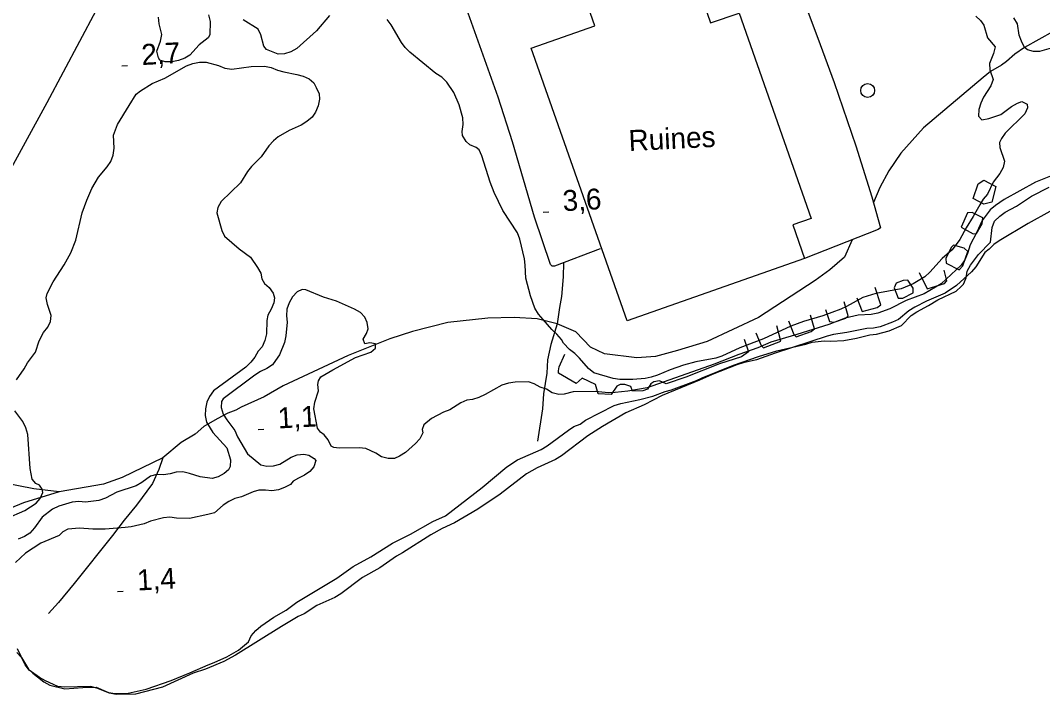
# Model space of a CAD drawing. Extents: x 336540 to 340074, y 5572036 to 5573747.
# Drawn here: x 338688.2 to 338835.1, y 5572478.8 to 5572575.7 of the extents above; entities that cross this region are included whole.
import ezdxf

# ---------------------------------------------------------------- set-up
doc = ezdxf.new("R2010")
doc.units = 0
for name, color, linetype in [('Niveau 19', 7, 'Continuous'), ('Niveau 2', 7, 'Continuous'), ('Niveau 22', 7, 'Continuous'), ('Niveau 3', 7, 'Continuous'), ('Niveau 31', 7, 'Continuous'), ('Niveau 36', 7, 'Continuous'), ('Niveau 37', 7, 'Continuous'), ('Niveau 4', 7, 'Continuous')]:
    doc.layers.add(name, color=color, linetype=linetype)

msp = doc.modelspace()

# ---------------------------------------------------------------- linework, layer by layer
at = {"layer": 'Niveau 19'}
for points in [[(338784.58, 5572625.22), (338784.09, 5572624.38), (338783.97, 5572623.8), (338784.13, 5572621.66), (338784.37, 5572620.68), (338787.96, 5572611.12), (338797.47, 5572587.28), (338802.8, 5572573.1), (338805.11, 5572566.74), (338808.23, 5572557.64), (338810.53, 5572550.33), (338811.76, 5572545.84), (338811.43, 5572545.61), (338800.87, 5572541.47)], [(338771.5, 5572542.82), (338764.94, 5572540.36), (338764.6, 5572540.37), (338764.36, 5572540.61), (338762.09, 5572547.39), (338758.93, 5572558.21), (338756.87, 5572564.64), (338750.38, 5572582.79), (338747.93, 5572589.39), (338745.02, 5572596.87), (338743.99, 5572598.95), (338743, 5572600.63), (338741.57, 5572602.74), (338740.53, 5572603.99), (338739.85, 5572604.59), (338739.12, 5572605.03), (338734.43, 5572606.91)]]:
    msp.add_lwpolyline(points, dxfattribs=at)
at = {"layer": 'Niveau 2'}
for points in [[(338715.23, 5572576.45), (338715.47, 5572575.5), (338715.45, 5572573.59), (338715.17, 5572573.14), (338713.89, 5572572.15), (338712.56, 5572570.66), (338711.84, 5572570.25), (338710.94, 5572569.9), (338709.99, 5572569.71), (338709.03, 5572569.69), (338708.24, 5572569.95), (338708.06, 5572570.28), (338707.82, 5572571.23), (338708.36, 5572572.7), (338708.52, 5572573.66), (338708.15, 5572575.17), (338708.08, 5572576.13)], [(338732.64, 5572576.38), (338730.76, 5572574.15), (338727.93, 5572571.62), (338727.09, 5572571.15), (338726.14, 5572570.85), (338725.23, 5572570.83), (338723.59, 5572571.47), (338723.19, 5572571.96), (338722.77, 5572573.58), (338722.36, 5572574.42), (338720.2, 5572575.72)], [(338825.46, 5572576.29), (338826.14, 5572575.63), (338826.6, 5572574.97), (338827.14, 5572573.18), (338828.23, 5572571.86), (338828.02, 5572570.9), (338827.42, 5572569.48), (338827.49, 5572568.58), (338827.96, 5572567.19), (338827.64, 5572566.28), (338826.59, 5572564.63), (338826.21, 5572563.78), (338825.89, 5572562.87), (338825.85, 5572561.92), (338826.36, 5572561.37), (338827.32, 5572561.56), (338829.05, 5572562.16), (338830.61, 5572563.31), (338831.45, 5572563.78), (338832.06, 5572564.02), (338832.86, 5572563.64), (338832.92, 5572563.08), (338832.49, 5572562.23), (338829.71, 5572559.47), (338829.16, 5572558.68), (338828.89, 5572558.11), (338828.9, 5572557.38), (338829.61, 5572555.43), (338829.39, 5572554.52), (338828.9, 5572553.67), (338827.96, 5572552.42), (338827.14, 5572550.71), (338826.54, 5572549.97), (338826.04, 5572549.17), (338825.11, 5572547.47), (338824.07, 5572545.87), (338823.19, 5572544.17), (338822.09, 5572542.68), (338820.64, 5572541.47), (338818.87, 5572539.47), (338818.15, 5572538.83), (338816.48, 5572537.79), (338814.74, 5572537.08), (338811.09, 5572536.43), (338809.24, 5572535.83), (338806.9, 5572534.54), (338806.06, 5572534.19), (338803.49, 5572533.23), (338800.74, 5572532.39), (338798.89, 5572531.73), (338794.98, 5572529.9), (338791.57, 5572528.59), (338788.99, 5572527.41), (338788.1, 5572527.11), (338785.24, 5572526.6), (338783.5, 5572526.11), (338781.54, 5572525.45), (338779.75, 5572524.68), (338778.85, 5572524.38), (338777.95, 5572524.2), (338776.21, 5572524.04), (338774.35, 5572524.06), (338773.39, 5572524.21), (338770.62, 5572525.04), (338769.82, 5572525.64), (338768.56, 5572527.13), (338767.88, 5572527.79), (338767.08, 5572528.39), (338766.22, 5572529.27), (338765.93, 5572529.83), (338765.3, 5572530.6), (338764.56, 5572531.25), (338763.3, 5572532.69), (338762.66, 5572533.46), (338762.14, 5572534.29), (338761.5, 5572536.07), (338760.84, 5572538.64), (338760.75, 5572540.49), (338760.62, 5572541.39), (338759.96, 5572544.24), (338759.61, 5572545.13), (338757.53, 5572548.34), (338756.3, 5572550.95), (338755.72, 5572552.4)], [(338755.72, 5572552.4), (338754.53, 5572556.19), (338754.12, 5572557.08), (338753.67, 5572557.41), (338752.76, 5572557.78), (338752.25, 5572558.28), (338751.73, 5572559.11), (338751.66, 5572559.72), (338751.81, 5572560.68), (338751.8, 5572561.64), (338751.26, 5572563.53), (338750.5, 5572565.32), (338749.46, 5572566.81), (338748.77, 5572567.52), (338747.92, 5572568.01), (338744.16, 5572571.08), (338743.47, 5572571.79), (338742.95, 5572572.51), (338741.5, 5572575.01), (338740.93, 5572575.78)], [(338838.3, 5572572.25), (338834.6, 5572571.21), (338833.76, 5572571.19), (338832.91, 5572571.45), (338832.45, 5572571.78), (338832.04, 5572572.67), (338831.69, 5572573.56), (338831.44, 5572575.18), (338830.92, 5572576.02)], [(338687.65, 5572524), (338688.75, 5572525.6), (338689.24, 5572526.45), (338690.4, 5572527.99), (338690.93, 5572529.63), (338691.53, 5572530.83), (338692.14, 5572531.57), (338692.52, 5572532.42), (338692.62, 5572533.27), (338692.09, 5572534.83), (338691.9, 5572535.78), (338692.06, 5572536.4), (338692.93, 5572538.1), (338694.53, 5572540.55), (338695.46, 5572542.26), (338696.16, 5572544.07), (338697.11, 5572548.02), (338697.75, 5572549.83), (338698.46, 5572551.53), (338699.45, 5572553.13), (338700.66, 5572554.61), (338701.21, 5572555.41), (338701.53, 5572556.32), (338701.69, 5572557.28), (338701.6, 5572559.18), (338702.19, 5572560.71), (338703.84, 5572563.45), (338704.83, 5572565.04), (338705.49, 5572565.56), (338707.17, 5572566.61), (338708.96, 5572567.38), (338712.08, 5572569.13), (338712.98, 5572569.49), (338713.93, 5572569.68), (338714.89, 5572569.65), (338716.7, 5572569.18), (338717.61, 5572568.81), (338718.57, 5572568.66), (338721.38, 5572569.06), (338723.29, 5572569.1), (338724.25, 5572568.9), (338725.16, 5572568.52), (338726.06, 5572568.26), (338727.93, 5572567.91), (338728.83, 5572567.65), (338729.69, 5572567.27), (338730.37, 5572566.67), (338730.72, 5572566)], [(338730.72, 5572566), (338731.13, 5572565.11), (338731.2, 5572564.33), (338730.99, 5572563.37), (338730.61, 5572562.46), (338730.11, 5572561.78), (338729.39, 5572561.14), (338728.55, 5572560.62), (338726.82, 5572559.85), (338725.26, 5572558.92), (338724.59, 5572558.34), (338723.93, 5572557.65), (338722.83, 5572556.06), (338721.44, 5572554.68), (338720.83, 5572553.93), (338719.85, 5572552.34), (338717.07, 5572549.64), (338716.58, 5572548.79), (338716.42, 5572548), (338717.14, 5572545.48), (338717.55, 5572544.65), (338719.66, 5572542.84), (338721.26, 5572541.64), (338722.3, 5572540.15), (338722.76, 5572539.32), (338722.89, 5572538.54), (338723.29, 5572537.87), (338723.98, 5572537.27), (338724.55, 5572536.49), (338724.73, 5572535.82), (338724.63, 5572535.09), (338724.25, 5572534.19), (338723.76, 5572533.33), (338723.6, 5572532.54), (338723.58, 5572530.63), (338723.31, 5572529.67), (338722.93, 5572528.77), (338722.38, 5572528.14), (338721.89, 5572527.28), (338721.33, 5572526.54), (338720.61, 5572525.85), (338715.94, 5572522.44), (338715.39, 5572521.64), (338715.01, 5572520.79), (338714.8, 5572519.83), (338714.76, 5572518.87), (338714.94, 5572517.92), (338715.87, 5572516.43), (338717.88, 5572514.23), (338718.41, 5572512.5), (338718.37, 5572511.54), (338718.1, 5572511.09), (338717.48, 5572510.57), (338716.65, 5572510.1), (338715.75, 5572509.86), (338714.06, 5572510.1)], [(338836.94, 5572553.59), (338834.03, 5572552.4), (338829.56, 5572549.94), (338828.28, 5572549.07), (338827.55, 5572548.44), (338826.39, 5572546.9), (338825.57, 5572545.14), (338824.64, 5572543.43), (338824.27, 5572542.18), (338823.89, 5572541.28), (338823.39, 5572540.48), (338820.5, 5572537.83), (338818.05, 5572536.37), (338815.47, 5572535.42), (338813.12, 5572534.24), (338811.38, 5572533.58), (338810.43, 5572533.4), (338808.57, 5572533.3), (338806.72, 5572532.86), (338804.37, 5572531.97), (338799.77, 5572530.52), (338796.01, 5572529.43), (338794.16, 5572528.6), (338791.42, 5572527.64), (338787.89, 5572526.27), (338778.25, 5572522.85), (338775.5, 5572522.4), (338773.64, 5572522.19), (338772.69, 5572522.17), (338770.77, 5572522.35), (338767.61, 5572522.28), (338766.32, 5572521.97), (338765.59, 5572521.9), (338764.63, 5572522.16), (338763.78, 5572522.65), (338762.87, 5572522.97), (338762.02, 5572523.45), (338761.22, 5572523.72), (338759.31, 5572523.67), (338758.35, 5572523.54), (338757.4, 5572523.24), (338755, 5572521.89), (338754.1, 5572521.48), (338753.15, 5572521.18), (338752.36, 5572521.1), (338751.47, 5572520.69), (338749.91, 5572519.7), (338749.01, 5572519.35), (338747.28, 5572518.46), (338746.17, 5572517.54), (338745.95, 5572516.86), (338746.01, 5572516.41), (338745.58, 5572515.56), (338744.97, 5572514.87), (338743.53, 5572513.55), (338742.69, 5572513.03), (338741.96, 5572512.73), (338741.06, 5572512.71), (338740.1, 5572512.97), (338739.3, 5572513.46), (338737.83, 5572514.16), (338736.87, 5572514.25), (338733.99, 5572514.18), (338733.26, 5572514.28), (338732.86, 5572514.5), (338732.45, 5572515.39), (338731.88, 5572516.1), (338731.31, 5572516.48), (338730.9, 5572517.09), (338730.35, 5572519.83), (338730.51, 5572520.79), (338731.04, 5572522.43), (338730.97, 5572523.33), (338731.02, 5572523.89), (338731.4, 5572524.46), (338733.08, 5572525.46), (338736.38, 5572527.21), (338738.56, 5572527.99), (338739.23, 5572528.57), (338739.22, 5572529.19), (338738.43, 5572529.34), (338737.7, 5572529.21), (338737.46, 5572529.88), (338737.95, 5572530.68), (338738.17, 5572531.36), (338738.04, 5572532.25), (338737.69, 5572533.03), (338737.06, 5572533.69), (338736.21, 5572534.18), (338733.65, 5572535.3)], [(338836.11, 5572548.2), (338832.97, 5572546.5), (338828.84, 5572543.99), (338828.06, 5572543.46), (338827.39, 5572542.77), (338826.78, 5572542.31), (338825.46, 5572540.26), (338824.85, 5572539.51), (338822.68, 5572537.55), (338821.06, 5572536.45), (338818.37, 5572535.32), (338816.69, 5572534.44), (338815.86, 5572533.92), (338814.35, 5572532.7), (338813.51, 5572532.29), (338811.72, 5572531.63), (338810.76, 5572531.44), (338809.81, 5572531.37), (338806.94, 5572530.8), (338805.02, 5572530.53), (338804.13, 5572530.28), (338796.66, 5572527.87), (338793.97, 5572526.91)], [(338733.65, 5572535.3), (338731.78, 5572535.88), (338729.23, 5572536.95), (338728.72, 5572536.99), (338728, 5572536.64), (338727.33, 5572535.95), (338726.84, 5572535.1), (338726.51, 5572534.19), (338726.47, 5572533.23), (338726.54, 5572532.28), (338726.35, 5572530.36), (338726.14, 5572529.4), (338725.44, 5572527.59), (338724.89, 5572526.79), (338724.45, 5572526.16), (338723.61, 5572525.64), (338722.71, 5572525.23), (338721.88, 5572524.7), (338717.37, 5572521.29), (338717.09, 5572520.89), (338717.05, 5572520.05), (338717.35, 5572519.1), (338717.87, 5572518.27), (338719.02, 5572516.72), (338719.43, 5572515.83), (338720.82, 5572513.39), (338722.76, 5572511.8), (338723.61, 5572511.6), (338724.57, 5572511.67), (338725.47, 5572511.92), (338727.14, 5572512.91), (338727.98, 5572513.26), (338728.94, 5572513.34), (338729.67, 5572513.19), (338730.41, 5572512.7), (338730.64, 5572512.42), (338730.37, 5572511.52), (338729.82, 5572510.83), (338729.04, 5572510.31), (338728.15, 5572509.9), (338727.42, 5572509.43), (338727.03, 5572508.97), (338726.14, 5572508.56), (338725.3, 5572508.21), (338724.35, 5572508.07), (338723.44, 5572508.17), (338722.48, 5572508.14), (338721.64, 5572507.9), (338719.96, 5572507.19), (338719.01, 5572506.94), (338718.17, 5572506.53), (338717.34, 5572506.01), (338716.11, 5572504.91), (338715.16, 5572504.67), (338712.52, 5572504.11), (338710.66, 5572504.12), (338709.7, 5572504.27), (338708.8, 5572504.19), (338706.89, 5572503.7), (338706, 5572503.34), (338704.15, 5572502.91), (338703.25, 5572502.78), (338700.38, 5572502.55), (338698.63, 5572502.56), (338696.71, 5572502.69), (338695.03, 5572502.54), (338694.3, 5572502.19), (338693.8, 5572501.67), (338691.17, 5572500.55), (338688.94, 5572499.09), (338687.5, 5572497.77)], [(338793.97, 5572526.91), (338792.06, 5572526.48), (338791.16, 5572526.18), (338787.58, 5572524.8), (338785.79, 5572523.98), (338780.41, 5572521.78), (338777.83, 5572520.43), (338775.2, 5572519.25), (338771.85, 5572517.32), (338769.73, 5572515.98), (338765.94, 5572513.08), (338765.1, 5572512.56), (338762.47, 5572511.38), (338760.91, 5572510.5), (338757.12, 5572507.6), (338753.94, 5572505.45), (338750.59, 5572503.47), (338748.8, 5572502.64), (338747.18, 5572501.76), (338743.1, 5572499.14), (338742.26, 5572498.68), (338739.87, 5572496.99), (338737.35, 5572495.59), (338734.23, 5572493.27), (338733.4, 5572492.75), (338730.82, 5572491.57), (338728.98, 5572490.4), (338728.14, 5572489.99), (338725.74, 5572488.59), (338719.1, 5572484.45), (338717.42, 5572483.52), (338714.79, 5572482.45), (338713.05, 5572481.85), (338708.63, 5572479.84), (338704.76, 5572478.86), (338702, 5572478.79), (338701.03, 5572479), (338699.22, 5572479.69), (338698.31, 5572479.95), (338694.54, 5572479.87), (338693.58, 5572479.96), (338691.82, 5572480.76), (338690.96, 5572481.25), (338689.48, 5572482.28), (338688.9, 5572483.06), (338687.79, 5572485.34)], [(338686.23, 5572504.1), (338688.86, 5572505.23), (338690.48, 5572506.27), (338691.08, 5572506.96), (338691.46, 5572507.81), (338691.34, 5572508.31), (338690.94, 5572508.86), (338690.43, 5572509.13), (338689.91, 5572509.74), (338689.61, 5572511.25), (338689.3, 5572516.18), (338689, 5572517.13), (338688.59, 5572518.02), (338687.44, 5572519.56)], [(338714.06, 5572510.1), (338712.53, 5572510.57), (338711.57, 5572510.78), (338710.61, 5572510.76), (338709.72, 5572510.51), (338708.76, 5572510.38), (338707.8, 5572510.41), (338706.91, 5572510.17), (338705.68, 5572509.24), (338704.85, 5572508.78), (338702.05, 5572507.87), (338700.43, 5572507), (338699.48, 5572506.69), (338697.57, 5572506.43), (338696.61, 5572506.52), (338695.65, 5572506.44), (338693.75, 5572505.84), (338692.85, 5572505.43), (338691.35, 5572504.27), (338690.25, 5572502.73), (338689.59, 5572501.99), (338688.81, 5572501.52), (338687.92, 5572501.11)]]:
    msp.add_lwpolyline(points, dxfattribs=at)
at = {"layer": 'Niveau 22'}
for points in [[(338685.56, 5572551.93), (338692.05, 5572563.88), (338699.1, 5572577.09), (338700.45, 5572581.4), (338701.59, 5572584.01), (338702.63, 5572587.09), (338703.75, 5572589.71), (338704.74, 5572591.78), (338707.58, 5572599.07)], [(338836.57, 5572574.07), (338832.45, 5572571.78), (338831.06, 5572570.79), (338829.89, 5572569.76), (338829.17, 5572569.24), (338827.59, 5572568.32), (338826.51, 5572567.46), (338817.98, 5572560.21), (338814.69, 5572556.58), (338812.96, 5572554.06), (338811.66, 5572551.66), (338810.77, 5572549.51)], [(338807.71, 5572544.15), (338806.6, 5572541.64), (338804.49, 5572539.8), (338802.37, 5572538.3), (338794.23, 5572532.95), (338786.86, 5572529.53), (338782.6, 5572528.21), (338779.46, 5572527.35), (338776.76, 5572527.18), (338772.14, 5572527.75), (338770.1, 5572528.72), (338768.03, 5572530.92), (338765.34, 5572532.08), (338762.45, 5572532.77), (338759.14, 5572532.99), (338755.38, 5572532.87), (338749.6, 5572532.25), (338744.53, 5572530.96), (338741.29, 5572529.91), (338735.31, 5572527.53), (338725.96, 5572523.14), (338723.23, 5572521.57), (338719.94, 5572520.11), (338719.16, 5572519.64), (338718.04, 5572519.24), (338716.48, 5572518.42), (338714.59, 5572517.29), (338713.33, 5572516.2), (338711.31, 5572515.01), (338708.68, 5572512.83), (338702.83, 5572509.96), (338700.14, 5572509.01), (338693.78, 5572507.94), (338690.13, 5572508.37), (338685.98, 5572509.19)], [(338766.25, 5572540.85), (338766.21, 5572538.81), (338765.97, 5572535.97), (338765.66, 5572534.39), (338765.34, 5572532.08), (338764.44, 5572529.1), (338763.92, 5572526.88), (338763.83, 5572524.95), (338763.36, 5572521.99), (338763.22, 5572519.86), (338762.52, 5572515.2)], [(338708.68, 5572512.83), (338708.1, 5572511.13), (338707.2, 5572509.14), (338704.88, 5572506.02), (338703.13, 5572503.87), (338701.45, 5572501.63), (338695.92, 5572494.73), (338693.68, 5572492.03), (338692.24, 5572490.43)], [(338693.78, 5572507.94), (338688.67, 5572506.34), (338685.29, 5572504.97), (338677.82, 5572501.17), (338674.24, 5572499), (338670.75, 5572497.06), (338661.93, 5572493.72), (338658.64, 5572492.26)]]:
    msp.add_lwpolyline(points, dxfattribs=at)
at = {"layer": 'Niveau 3'}
for p, q in [((338702.8, 5572569.12), (338703.6, 5572569.16)), ((338763.31, 5572548.12), (338764.11, 5572548.16)), ((338722.37, 5572516.9), (338723.18, 5572516.94)), ((338702.17, 5572493.61), (338702.97, 5572493.65))]:
    msp.add_line(p, q, dxfattribs=at)
at = {"layer": 'Niveau 31'}
msp.add_lwpolyline([(338791.46, 5572576.71), (338801.82, 5572547.2), (338799.18, 5572546.27), (338800.87, 5572541.47), (338775.37, 5572532.49), (338761.58, 5572571.66), (338770.76, 5572574.89), (338767.48, 5572584.21), (338773.66, 5572586.38), (338773.55, 5572586.7), (338776.9, 5572587.85), (338779.02, 5572581.66), (338784.54, 5572583.55), (338787.36, 5572575.31), (338791.46, 5572576.71)], dxfattribs=at)
at = {"layer": 'Niveau 36'}
msp.add_circle((338809.93, 5572565.58), 1, dxfattribs=at)
at = {"layer": 'Niveau 37'}
for points in [[(338825.08, 5572550.05), (338825.79, 5572552.17), (338826.6, 5572552.71), (338828.33, 5572551.78), (338827.76, 5572549.55), (338826.62, 5572549.28), (338825.08, 5572550.05)], [(338823.35, 5572545.96), (338825.07, 5572545.01), (338825.57, 5572545.03), (338826.37, 5572546.43), (338826.5, 5572547.28), (338824.94, 5572548.06), (338824.26, 5572548.03), (338823.35, 5572545.96)], [(338821.2, 5572540.78), (338823.09, 5572539.84), (338823.59, 5572540.38), (338824.34, 5572542.45), (338823.82, 5572542.93), (338822.28, 5572543.36), (338821.95, 5572543.03), (338821.17, 5572541.47), (338821.2, 5572540.78)], [(338817.35, 5572539.43), (338818.47, 5572537.11), (338820.99, 5572537.88), (338821.31, 5572538.24), (338820.91, 5572539.75)], [(338813.74, 5572537.24), (338814.3, 5572535.74), (338814.98, 5572535.77), (338816.47, 5572536.5), (338816.45, 5572537.18), (338815.71, 5572538.33), (338815.03, 5572538.31), (338814.05, 5572537.92), (338813.74, 5572537.24)], [(338808.38, 5572535.81), (338809.15, 5572533.81), (338811.31, 5572534.43), (338811.82, 5572534.77), (338811.03, 5572537.29)], [(338803.88, 5572534.1), (338804.46, 5572532.42), (338805.14, 5572532.29), (338806.8, 5572532.86), (338807.13, 5572533.22), (338806.54, 5572535.22)], [(338798.54, 5572532.51), (338799.31, 5572530.51), (338799.66, 5572530.18), (338801.81, 5572530.96), (338802.32, 5572531.32), (338801.71, 5572533.33)], [(338793.88, 5572530.78), (338794.62, 5572528.94), (338794.98, 5572528.61), (338797.48, 5572529.59), (338796.89, 5572531.75)], [(338792.21, 5572529.86), (338792.82, 5572528.02), (338791.83, 5572527.3), (338788.66, 5572526.31), (338783.83, 5572524.41), (338780.98, 5572523.45), (338780.02, 5572523.89), (338779.23, 5572523.74), (338778.78, 5572523.42), (338778.31, 5572522.65), (338777.65, 5572522.44), (338776.13, 5572522.37), (338775.92, 5572523.05), (338775.07, 5572523.35), (338774.4, 5572523.32), (338773.91, 5572523.1), (338773.1, 5572521.9), (338771.24, 5572522), (338770.84, 5572523.33), (338768.93, 5572524.27), (338768.07, 5572523.48), (338765.53, 5572524.97), (338765.51, 5572525.32), (338765.61, 5572525.89), (338766.42, 5572527.72)]]:
    msp.add_lwpolyline(points, dxfattribs=at)
at = {"layer": 'Niveau 4'}
for points in [[(338823.35, 5572537.43), (338823.69, 5572537.77), (338824.07, 5572538.65), (338824.23, 5572539.61), (338824.72, 5572540.47), (338825.88, 5572542.01), (338827.6, 5572543.79), (338827.8, 5572545.91), (338828.18, 5572546.82), (338828.91, 5572547.51), (338829.69, 5572548.09), (338831.31, 5572548.97), (338833.49, 5572550.42), (338836, 5572551.71)], [(338687.69, 5572484.83), (338688.38, 5572484.11), (338689.36, 5572482.45), (338689.99, 5572481.85), (338691.59, 5572480.64), (338692.45, 5572480.16), (338694.6, 5572479.59), (338697.19, 5572479.81), (338699.1, 5572479.85), (338700.86, 5572479.11), (338701.82, 5572478.96), (338703.68, 5572479), (338706.27, 5572479.56), (338709.86, 5572480.82), (338712.54, 5572481.89), (338715.17, 5572483.07), (338716.07, 5572483.38), (338717.86, 5572484.2), (338719.54, 5572485.19), (338720.98, 5572486.35), (338721.35, 5572487.25), (338722.02, 5572487.99), (338722.74, 5572488.63), (338724.64, 5572489.91), (338726.38, 5572490.93), (338727.94, 5572492.09), (338733.69, 5572495.53), (338736.03, 5572497.21), (338738.54, 5572498.56), (338741.67, 5572500.54), (338744.24, 5572501.83), (338747.48, 5572503.65), (338749.27, 5572504.47), (338754.56, 5572508.52), (338758.12, 5572511.52), (338759.63, 5572512.51), (338763.05, 5572513.99), (338763.88, 5572514.52), (338766.95, 5572516.78), (338767.73, 5572517.3), (338768.62, 5572517.66), (338769.4, 5572518.24), (338773.54, 5572520.35), (338774.48, 5572520.63), (338777.2, 5572521.2), (338779.06, 5572521.69), (338780.85, 5572522.35), (338781.75, 5572522.59), (338785.34, 5572523.91), (338786.18, 5572524.32), (338790.66, 5572526.11), (338794.25, 5572527.37), (338796.89, 5572528.16), (338801.04, 5572529.15), (338801.94, 5572529.45), (338803.68, 5572529.63), (338804.64, 5572529.59), (338806.5, 5572529.69), (338808.35, 5572530.01), (338810.26, 5572530.5), (338811.22, 5572530.58), (338813.02, 5572531.07), (338814.81, 5572531.84), (338816.2, 5572533.28), (338816.98, 5572533.8), (338818.66, 5572534.68), (338820, 5572535.5), (338822.63, 5572536.74), (338823.35, 5572537.43)]]:
    msp.add_lwpolyline(points, dxfattribs=at)

# ---------------------------------------------------------------- texts
at = {"layer": 'Niveau 3'}
for s, p in [('2,7    ', (338705.68, 5572569.24)), ('3,6    ', (338766.19, 5572548.24)), ('1,1    ', (338725.26, 5572517.02)), ('1,4    ', (338705.05, 5572493.73))]:
    msp.add_text(s, height=3, rotation=3.1182, dxfattribs=at).set_placement(p)
at = {"layer": 'Niveau 31'}
msp.add_text('Ruines', height=3, rotation=2.7781, dxfattribs=at).set_placement((338775.66, 5572556.89))

doc.saveas('drawing.dxf')
